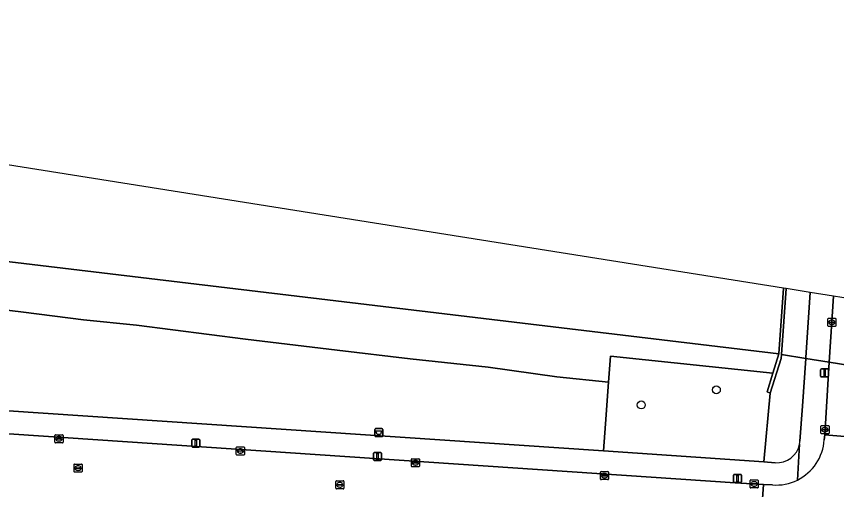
# Model space of a CAD drawing. Extents: x 161848 to 162726, y 385382 to 386521.
# Drawn here: x 162343.6 to 162445.2, y 385592.8 to 385651.4 of the extents above; entities that cross this region are included whole.
import ezdxf

# ---------------------------------------------------------------- set-up
doc = ezdxf.new("R2010")
doc.units = 0
for name, color, linetype in [('IMGEO_Afvalbak', 7, 'Continuous'), ('IMGEO_Boom', 7, 'Continuous'), ('IMGEO_Groenvoorziening', 7, 'Continuous'), ('IMGEO_Kolk', 7, 'Continuous'), ('IMGEO_Lichtmast', 7, 'Continuous'), ('IMGEO_Muur', 7, 'Continuous'), ('IMGEO_Rietland', 7, 'Continuous'), ('IMGEO_Rijbaan_lokaal_gesloten', 7, 'Continuous'), ('IMGEO_Rijbaan_lokaal_open', 7, 'Continuous'), ('IMGEO_Rioolput', 7, 'Continuous'), ('IMGEO_Voetpad_open', 7, 'Continuous'), ('IMGEO_Waterloop', 7, 'Continuous')]:
    doc.layers.add(name, color=color, linetype=linetype)

msp = doc.modelspace()

# ---------------------------------------------------------------- linework, layer by layer
at = {"layer": 'IMGEO_Afvalbak'}
for p, q in [((162387.98, 385599.44), (162387.98, 385600.24)), ((162387.98, 385600.24), (162387.98, 385599.44)), ((162388.08, 385600.34), (162388.87, 385600.34)), ((162388.87, 385600.34), (162388.08, 385600.34)), ((162388.97, 385600.24), (162388.97, 385599.44)), ((162388.97, 385599.44), (162388.97, 385600.24)), ((162388.87, 385599.34), (162388.08, 385599.34)), ((162388.08, 385599.34), (162388.87, 385599.34))]:
    msp.add_line(p, q, dxfattribs=at)
msp.add_lwpolyline([(162388.12, 385600.06), (162388.83, 385600.06), (162388.68, 385599.59), (162388.27, 385599.59), (162388.12, 385600.06)], dxfattribs=at)
for centre, start, end in [((162388.08, 385600.24), 90, 180), ((162388.08, 385600.24), 90, 180), ((162388.87, 385600.24), 0, 90), ((162388.87, 385600.24), 360, 90), ((162388.08, 385599.44), 180, 270), ((162388.08, 385599.44), 180, 270), ((162388.87, 385599.44), 270, 0), ((162388.87, 385599.44), 270, 0)]:
    msp.add_arc(centre, 0.1, start, end, dxfattribs=at)
at = {"layer": 'IMGEO_Boom'}
for centre in [(162430.31, 385605.14), (162421, 385603.27)]:
    msp.add_circle(centre, 0.489, dxfattribs=at)
at = {"layer": 'IMGEO_Groenvoorziening'}
for points in [[(162313.91, 385618.37), (162317.42, 385614.54), (162319.8, 385609.34), (162319.23, 385604.11), (162327.19, 385603.57), (162416.34, 385597.56), (162416.58, 385600.92), (162416.96, 385606.09), (162410.55, 385606.76), (162402.01, 385607.94), (162392.38, 385608.98), (162383.32, 385610.07), (162371.95, 385611.43), (162358.45, 385613.13), (162351.89, 385613.79), (162344.44, 385614.74), (162338.68, 385615.45), (162331.55, 385616.29), (162323.25, 385617.38)], [(162438.95, 385617.69), (162438.95, 385617.69), (162438.36, 385609.53), (162441.4, 385609.03), (162441.4, 385609.15), (162441.95, 385617.21), (162441.95, 385617.21)], [(162436.96, 385604.71), (162436.61, 385604.89), (162437.32, 385607.2), (162417.19, 385609.3), (162416.96, 385606.09), (162416.58, 385600.92), (162416.34, 385597.56), (162436.19, 385596.21)]]:
    msp.add_lwpolyline(points, close=True, dxfattribs=at)
for points in [[(162441, 385603.1), (162441.4, 385609.03), (162438.36, 385609.53), (162438.33, 385609.02), (162436.96, 385604.71), (162436.19, 385596.21), (162437.61, 385596.11)], [(162440.67, 385598.79), (162441, 385603.1)]]:
    msp.add_lwpolyline(points, dxfattribs=at)
for centre, radius, start, end in [((162437.8, 385598.98), 2.88, 266.1552, 348.3907), ((162437.78, 385598.99), 2.89, 348.3154, 356.0483)]:
    msp.add_arc(centre, radius, start, end, dxfattribs=at)
at = {"layer": 'IMGEO_Kolk'}
for p, q in [((162444.12, 385613.07), (162444.12, 385613.92)), ((162444.2, 385614), (162445.05, 385614)), ((162444.38, 385613.49), (162444.38, 385613.5)), ((162444.82, 385613.45), (162444.42, 385613.45)), ((162444.43, 385613.54), (162444.82, 385613.54)), ((162444.61, 385613.78), (162444.64, 385613.78)), ((162444.63, 385613.22), (162444.61, 385613.22)), ((162444.87, 385613.5), (162444.87, 385613.49)), ((162445.12, 385613.92), (162445.12, 385613.07)), ((162445.05, 385613), (162444.2, 385613)), ((162443.27, 385599.77), (162443.27, 385600.63)), ((162443.34, 385600.7), (162444.19, 385600.7)), ((162443.53, 385600.19), (162443.53, 385600.21)), ((162443.57, 385600.24), (162443.97, 385600.24)), ((162443.96, 385600.16), (162443.57, 385600.16)), ((162443.78, 385599.92), (162443.75, 385599.92)), ((162443.76, 385600.48), (162443.78, 385600.48)), ((162444.01, 385600.21), (162444.01, 385600.19)), ((162444.27, 385600.63), (162444.27, 385599.77)), ((162348.35, 385598.64), (162348.35, 385599.49)), ((162348.42, 385599.57), (162349.27, 385599.57)), ((162348.6, 385599.06), (162348.6, 385599.07)), ((162349.04, 385599.02), (162348.64, 385599.02)), ((162348.65, 385599.11), (162349.04, 385599.11)), ((162348.83, 385599.35), (162348.86, 385599.35)), ((162349.09, 385599.07), (162349.09, 385599.06)), ((162349.35, 385599.49), (162349.35, 385598.64)), ((162444.19, 385599.7), (162443.34, 385599.7)), ((162349.27, 385598.57), (162348.42, 385598.57)), ((162348.86, 385598.79), (162348.83, 385598.79)), ((162370.82, 385597.13), (162370.82, 385597.99)), ((162370.9, 385598.06), (162371.75, 385598.06)), ((162371.82, 385597.99), (162371.82, 385597.13)), ((162371.75, 385597.06), (162370.9, 385597.06)), ((162371.08, 385597.55), (162371.08, 385597.57)), ((162371.12, 385597.6), (162371.52, 385597.6)), ((162371.52, 385597.52), (162371.12, 385597.52)), ((162371.31, 385597.84), (162371.34, 385597.84)), ((162371.33, 385597.28), (162371.31, 385597.28)), ((162371.57, 385597.57), (162371.57, 385597.55)), ((162392.51, 385595.67), (162392.51, 385596.53)), ((162392.59, 385596.6), (162393.44, 385596.6)), ((162392.77, 385596.09), (162392.77, 385596.11)), ((162393.21, 385596.06), (162392.81, 385596.06)), ((162392.82, 385596.14), (162393.21, 385596.14)), ((162393, 385596.38), (162393.03, 385596.38)), ((162393.02, 385595.82), (162393, 385595.82)), ((162393.26, 385596.11), (162393.26, 385596.09)), ((162393.52, 385596.53), (162393.52, 385595.67)), ((162393.44, 385595.6), (162392.59, 385595.6)), ((162415.95, 385594.08), (162415.95, 385594.93)), ((162416.02, 385595.01), (162416.88, 385595.01)), ((162416.95, 385594.93), (162416.95, 385594.08)), ((162416.88, 385594.01), (162416.02, 385594.01)), ((162416.21, 385594.5), (162416.21, 385594.51)), ((162416.25, 385594.55), (162416.65, 385594.55)), ((162416.64, 385594.46), (162416.25, 385594.46)), ((162416.46, 385594.23), (162416.43, 385594.23)), ((162416.44, 385594.79), (162416.46, 385594.79)), ((162416.69, 385594.51), (162416.69, 385594.5)), ((162434.49, 385593.05), (162434.49, 385593.91)), ((162434.56, 385593.98), (162435.42, 385593.98)), ((162435.49, 385593.91), (162435.49, 385593.05)), ((162435.42, 385592.98), (162434.56, 385592.98)), ((162434.75, 385593.47), (162434.75, 385593.49)), ((162434.79, 385593.52), (162435.19, 385593.52)), ((162435.19, 385593.44), (162434.79, 385593.44)), ((162435, 385593.2), (162434.97, 385593.2)), ((162434.98, 385593.76), (162435, 385593.76)), ((162435.23, 385593.49), (162435.23, 385593.47))]:
    msp.add_line(p, q, dxfattribs=at)
for points in [[(162444.12, 385613.07), (162444.12, 385613.92)], [(162444.2, 385614), (162445.05, 385614)], [(162445.12, 385613.92), (162445.12, 385613.07)], [(162445.05, 385613), (162444.2, 385613)], [(162443.27, 385599.77), (162443.27, 385600.63)], [(162443.34, 385600.7), (162444.19, 385600.7)], [(162444.27, 385600.63), (162444.27, 385599.77)], [(162348.35, 385598.64), (162348.35, 385599.49)], [(162348.42, 385599.57), (162349.27, 385599.57)], [(162349.35, 385599.49), (162349.35, 385598.64)], [(162444.19, 385599.7), (162443.34, 385599.7)], [(162349.27, 385598.57), (162348.42, 385598.57)], [(162370.82, 385597.13), (162370.82, 385597.99)], [(162370.9, 385598.06), (162371.75, 385598.06)], [(162371.82, 385597.99), (162371.82, 385597.13)], [(162371.75, 385597.06), (162370.9, 385597.06)], [(162392.51, 385595.67), (162392.51, 385596.53)], [(162392.59, 385596.6), (162393.44, 385596.6)], [(162393.52, 385596.53), (162393.52, 385595.67)], [(162393.44, 385595.6), (162392.59, 385595.6)], [(162415.95, 385594.08), (162415.95, 385594.93)], [(162416.02, 385595.01), (162416.88, 385595.01)], [(162416.95, 385594.93), (162416.95, 385594.08)], [(162416.88, 385594.01), (162416.02, 385594.01)], [(162434.49, 385593.05), (162434.49, 385593.91)], [(162434.56, 385593.98), (162435.42, 385593.98)], [(162435.49, 385593.91), (162435.49, 385593.05)], [(162435.42, 385592.98), (162434.56, 385592.98)]]:
    msp.add_lwpolyline(points, dxfattribs=at)
for centre, radius, start, end in [((162444.2, 385613.92), 0.0765, 91.552, 178.448), ((162444.2, 385613.92), 0.0765, 91.552, 178.448), ((162444.42, 385613.5), 0.0403, 85.8775, 175.7526), ((162444.42, 385613.49), 0.0366, 178.938, 274.7102), ((162444.83, 385613.5), 0.0386, 1.7309, 96.639), ((162444.82, 385613.5), 0.043, 264.8664, 352.4533), ((162445.05, 385613.92), 0.0765, 1.552, 88.448), ((162445.05, 385613.92), 0.0765, 1.552, 88.448), ((162444.2, 385613.07), 0.0765, 181.552, 268.448), ((162444.2, 385613.07), 0.0765, 181.552, 268.448), ((162445.05, 385613.07), 0.0765, 271.552, 358.448), ((162445.05, 385613.07), 0.0765, 271.552, 358.448), ((162443.34, 385600.63), 0.0765, 91.552, 178.448), ((162443.34, 385600.63), 0.0765, 91.552, 178.448), ((162443.57, 385600.2), 0.0403, 85.8775, 175.7526), ((162443.56, 385600.19), 0.0366, 178.938, 274.7102), ((162443.97, 385600.2), 0.043, 264.8664, 352.4533), ((162443.97, 385600.21), 0.0386, 1.7309, 96.639), ((162444.19, 385600.63), 0.0765, 1.552, 88.448), ((162444.19, 385600.63), 0.0765, 1.552, 88.448), ((162348.42, 385599.49), 0.0765, 91.552, 178.448), ((162348.42, 385599.49), 0.0765, 91.552, 178.448), ((162348.64, 385599.07), 0.0403, 85.8775, 175.7526), ((162348.64, 385599.06), 0.0366, 178.938, 274.7102), ((162349.05, 385599.07), 0.0386, 1.7309, 96.639), ((162349.05, 385599.07), 0.043, 264.8664, 352.4533), ((162349.27, 385599.49), 0.0765, 1.552, 88.448), ((162349.27, 385599.49), 0.0765, 1.552, 88.448), ((162443.34, 385599.78), 0.0765, 181.552, 268.448), ((162443.34, 385599.78), 0.0765, 181.552, 268.448), ((162444.19, 385599.78), 0.0765, 271.552, 358.448), ((162444.19, 385599.78), 0.0765, 271.552, 358.448), ((162348.42, 385598.64), 0.0765, 181.552, 268.448), ((162348.42, 385598.64), 0.0765, 181.552, 268.448), ((162349.27, 385598.64), 0.0765, 271.552, 358.448), ((162349.27, 385598.64), 0.0765, 271.552, 358.448), ((162370.9, 385597.98), 0.0765, 91.552, 178.448), ((162370.9, 385597.98), 0.0765, 91.552, 178.448), ((162371.75, 385597.98), 0.0765, 1.552, 88.448), ((162371.75, 385597.98), 0.0765, 1.552, 88.448), ((162370.9, 385597.13), 0.0765, 181.552, 268.448), ((162370.9, 385597.13), 0.0765, 181.552, 268.448), ((162371.12, 385597.56), 0.0403, 85.8775, 175.7526), ((162371.12, 385597.55), 0.0366, 178.938, 274.7102), ((162371.53, 385597.56), 0.0386, 1.7309, 96.639), ((162371.52, 385597.56), 0.043, 264.8664, 352.4533), ((162371.75, 385597.13), 0.0765, 271.552, 358.448), ((162371.75, 385597.13), 0.0765, 271.552, 358.448), ((162392.59, 385596.52), 0.0765, 91.552, 178.448), ((162392.59, 385596.52), 0.0765, 91.552, 178.448), ((162392.81, 385596.1), 0.0403, 85.8775, 175.7526), ((162392.81, 385596.09), 0.0366, 178.938, 274.7102), ((162393.22, 385596.1), 0.0386, 1.7309, 96.639), ((162393.21, 385596.1), 0.043, 264.8664, 352.4533), ((162393.44, 385596.52), 0.0765, 1.552, 88.448), ((162393.44, 385596.52), 0.0765, 1.552, 88.448), ((162392.59, 385595.68), 0.0765, 181.552, 268.448), ((162392.59, 385595.68), 0.0765, 181.552, 268.448), ((162393.44, 385595.68), 0.0765, 271.552, 358.448), ((162393.44, 385595.68), 0.0765, 271.552, 358.448), ((162416.02, 385594.93), 0.0765, 91.552, 178.448), ((162416.02, 385594.93), 0.0765, 91.552, 178.448), ((162416.87, 385594.93), 0.0765, 1.552, 88.448), ((162416.87, 385594.93), 0.0765, 1.552, 88.448), ((162416.02, 385594.08), 0.0765, 181.552, 268.448), ((162416.02, 385594.08), 0.0765, 181.552, 268.448), ((162416.25, 385594.51), 0.0403, 85.8775, 175.7526), ((162416.24, 385594.5), 0.0366, 178.938, 274.7102), ((162416.65, 385594.51), 0.043, 264.8664, 352.4533), ((162416.65, 385594.51), 0.0386, 1.7309, 96.639), ((162416.87, 385594.08), 0.0765, 271.552, 358.448), ((162416.87, 385594.08), 0.0765, 271.552, 358.448), ((162434.57, 385593.9), 0.0765, 91.552, 178.448), ((162434.57, 385593.9), 0.0765, 91.552, 178.448), ((162435.41, 385593.9), 0.0765, 1.552, 88.448), ((162435.41, 385593.9), 0.0765, 1.552, 88.448), ((162434.57, 385593.06), 0.0765, 181.552, 268.448), ((162434.57, 385593.06), 0.0765, 181.552, 268.448), ((162434.79, 385593.48), 0.0403, 85.8775, 175.7526), ((162434.78, 385593.47), 0.0366, 178.938, 274.7102), ((162435.19, 385593.48), 0.0386, 1.7309, 96.639), ((162435.19, 385593.48), 0.043, 264.8664, 352.4533), ((162435.41, 385593.06), 0.0765, 271.552, 358.448), ((162435.41, 385593.06), 0.0765, 271.552, 358.448)]:
    msp.add_arc(centre, radius, start, end, dxfattribs=at)
for centre, major_axis, ratio, start_param, end_param in [((162444.61, 385613.5), (-0.387, 0.002), 0.722429, 4.712389, 7.853982), ((162444.63, 385613.5), (-0.39, 0.002), 0.717154, 1.570796, 4.712389), ((162443.75, 385600.2), (-0.387, 0.002), 0.722429, 4.712389, 7.853982), ((162443.78, 385600.2), (-0.39, 0.002), 0.717154, 1.570796, 4.712389), ((162348.83, 385599.07), (-0.387, 0.002), 0.722429, 4.712389, 7.853982), ((162348.86, 385599.07), (-0.39, 0.002), 0.717154, 1.570796, 4.712389), ((162371.31, 385597.56), (-0.387, 0.002), 0.722429, 4.712389, 7.853982), ((162371.33, 385597.56), (-0.39, 0.002), 0.717154, 1.570796, 4.712389), ((162393, 385596.1), (-0.387, 0.002), 0.722429, 4.712389, 7.853982), ((162393.03, 385596.1), (-0.39, 0.002), 0.717154, 1.570796, 4.712389), ((162416.44, 385594.51), (-0.387, 0.002), 0.722429, 4.712389, 7.853982), ((162416.46, 385594.51), (-0.39, 0.002), 0.717154, 1.570796, 4.712389), ((162434.98, 385593.48), (-0.387, 0.002), 0.722429, 4.712389, 7.853982), ((162435, 385593.48), (-0.39, 0.002), 0.717154, 1.570796, 4.712389)]:
    msp.add_ellipse(centre, major_axis=major_axis, ratio=ratio, start_param=start_param, end_param=end_param, dxfattribs=at)
at = {"layer": 'IMGEO_Lichtmast'}
for p, q in [((162443.23, 385606.83), (162443.23, 385607.63)), ((162443.23, 385607.63), (162443.23, 385606.83)), ((162443.33, 385607.73), (162444.12, 385607.73)), ((162444.12, 385607.73), (162443.33, 385607.73)), ((162444.22, 385607.63), (162444.22, 385606.83)), ((162444.22, 385606.83), (162444.22, 385607.63)), ((162444.12, 385606.73), (162443.33, 385606.73)), ((162443.33, 385606.73), (162444.12, 385606.73)), ((162365.3, 385598.13), (162365.3, 385598.93)), ((162365.3, 385598.93), (162365.3, 385598.13)), ((162365.4, 385599.03), (162366.18, 385599.03)), ((162366.18, 385599.03), (162365.4, 385599.03)), ((162366.28, 385598.93), (162366.28, 385598.13)), ((162366.28, 385598.13), (162366.28, 385598.93)), ((162366.18, 385598.03), (162365.4, 385598.03)), ((162365.4, 385598.03), (162366.18, 385598.03)), ((162387.82, 385596.48), (162387.82, 385597.28)), ((162387.82, 385597.28), (162387.82, 385596.48)), ((162387.92, 385597.38), (162388.71, 385597.38)), ((162388.71, 385597.38), (162387.92, 385597.38)), ((162388.81, 385597.28), (162388.81, 385596.48)), ((162388.81, 385596.48), (162388.81, 385597.28)), ((162388.71, 385596.38), (162387.92, 385596.38)), ((162387.92, 385596.38), (162388.71, 385596.38)), ((162432.44, 385593.76), (162432.44, 385594.56)), ((162432.44, 385594.56), (162432.44, 385593.76)), ((162432.54, 385594.66), (162433.33, 385594.66)), ((162433.33, 385594.66), (162432.54, 385594.66)), ((162433.43, 385594.56), (162433.43, 385593.76)), ((162433.43, 385593.76), (162433.43, 385594.56)), ((162433.33, 385593.66), (162432.54, 385593.66)), ((162432.54, 385593.66), (162433.33, 385593.66))]:
    msp.add_line(p, q, dxfattribs=at)
for points in [[(162443.65, 385607.61), (162443.8, 385607.61), (162443.8, 385606.86), (162443.65, 385606.86), (162443.65, 385607.61)], [(162365.71, 385598.9), (162365.87, 385598.9), (162365.87, 385598.15), (162365.71, 385598.15), (162365.71, 385598.9)], [(162388.24, 385597.26), (162388.39, 385597.26), (162388.39, 385596.51), (162388.24, 385596.51), (162388.24, 385597.26)], [(162432.86, 385594.54), (162433.01, 385594.54), (162433.01, 385593.79), (162432.86, 385593.79), (162432.86, 385594.54)]]:
    msp.add_lwpolyline(points, dxfattribs=at)
for centre, start, end in [((162443.33, 385607.63), 90, 180), ((162443.33, 385607.63), 90, 180), ((162444.12, 385607.63), 0, 90), ((162444.12, 385607.63), 360, 90), ((162443.33, 385606.83), 180, 270), ((162443.33, 385606.83), 180, 270), ((162444.12, 385606.83), 270, 0), ((162444.12, 385606.83), 270, 0), ((162365.4, 385598.93), 90, 180), ((162365.4, 385598.93), 90, 180), ((162366.18, 385598.93), 0, 90), ((162366.18, 385598.93), 360, 90), ((162365.4, 385598.13), 180, 270), ((162365.4, 385598.13), 180, 270), ((162366.18, 385598.13), 270, 0), ((162366.18, 385598.13), 270, 0), ((162387.92, 385597.28), 90, 180), ((162387.92, 385597.28), 90, 180), ((162388.71, 385597.28), 0, 90), ((162388.71, 385597.28), 360, 90), ((162387.92, 385596.48), 180, 270), ((162387.92, 385596.48), 180, 270), ((162388.71, 385596.48), 270, 0), ((162388.71, 385596.48), 270, 0), ((162432.54, 385594.56), 90, 180), ((162432.54, 385594.56), 90, 180), ((162433.33, 385594.56), 0, 90), ((162433.33, 385594.56), 360, 90), ((162432.54, 385593.76), 180, 270), ((162432.54, 385593.76), 180, 270), ((162433.33, 385593.76), 270, 0), ((162433.33, 385593.76), 270, 0)]:
    msp.add_arc(centre, 0.1, start, end, dxfattribs=at)
at = {"layer": 'IMGEO_Muur'}
msp.add_lwpolyline([(162438.64, 385617.74), (162438.64, 385617.74), (162438.06, 385609.58), (162437.32, 385607.2), (162436.61, 385604.89), (162436.96, 385604.71), (162438.33, 385609.02), (162438.36, 385609.53), (162438.95, 385617.69), (162438.95, 385617.69)], close=True, dxfattribs=at)
at = {"layer": 'IMGEO_Rietland'}
msp.add_lwpolyline([(162338.68, 385615.45), (162344.44, 385614.74), (162351.89, 385613.79), (162358.45, 385613.13), (162371.95, 385611.43), (162383.32, 385610.07), (162392.38, 385608.98), (162402.01, 385607.94), (162410.55, 385606.76), (162416.96, 385606.09), (162417.19, 385609.3), (162437.32, 385607.2), (162438.06, 385609.58), (162327.19, 385622.86)], dxfattribs=at)
at = {"layer": 'IMGEO_Rijbaan_lokaal_gesloten'}
msp.add_lwpolyline([(162452.79, 385615.49), (162451.01, 385615.77), (162444.84, 385616.75), (162444.84, 385616.75), (162444.3, 385608.56), (162452.21, 385607.27), (162452.79, 385615.49), (162452.79, 385615.49)], dxfattribs=at)
msp.add_lwpolyline([(162452.21, 385607.27), (162444.3, 385608.56), (162443.91, 385602.31), (162443.73, 385599.56), (162451.64, 385598.89), (162451.79, 385601.36)], close=True, dxfattribs=at)
at = {"layer": 'IMGEO_Rijbaan_lokaal_open'}
for points in [[(162392.52, 385589.12), (162412.58, 385587.76), (162415.01, 385587.59), (162431.51, 385586.58), (162435.65, 385586.3), (162436.13, 385593.4), (162432.65, 385593.62), (162250.14, 385605.92)], [(162451.64, 385598.89), (162443.73, 385599.56), (162443.68, 385598.94)], [(162437.25, 385593.36), (162436.13, 385593.4), (162435.65, 385586.3), (162436.58, 385586.26)]]:
    msp.add_lwpolyline(points, dxfattribs=at)
for centre, radius, start, end in [((162437.71, 385599.33), 5.98, 296.1904, 356.3182), ((162437.71, 385599.34), 6, 265.6128, 296.1171)]:
    msp.add_arc(centre, radius, start, end, dxfattribs=at)
at = {"layer": 'IMGEO_Rioolput'}
for p, q in [((162350.71, 385595.02), (162350.71, 385595.87)), ((162350.78, 385595.94), (162351.63, 385595.94)), ((162351.71, 385595.87), (162351.71, 385595.02)), ((162351.63, 385594.94), (162350.78, 385594.94)), ((162350.96, 385595.44), (162350.96, 385595.45)), ((162351.4, 385595.4), (162351, 385595.4)), ((162351.01, 385595.49), (162351.4, 385595.49)), ((162351.19, 385595.72), (162351.22, 385595.72)), ((162351.22, 385595.16), (162351.19, 385595.16)), ((162351.45, 385595.45), (162351.45, 385595.44)), ((162383.15, 385592.94), (162383.15, 385593.79)), ((162383.22, 385593.87), (162384.08, 385593.87)), ((162384.15, 385593.79), (162384.15, 385592.94)), ((162384.08, 385592.87), (162383.22, 385592.87)), ((162383.41, 385593.36), (162383.41, 385593.37)), ((162383.45, 385593.41), (162383.85, 385593.41)), ((162383.85, 385593.32), (162383.45, 385593.32)), ((162383.66, 385593.09), (162383.63, 385593.09)), ((162383.64, 385593.65), (162383.66, 385593.65)), ((162383.89, 385593.37), (162383.89, 385593.36))]:
    msp.add_line(p, q, dxfattribs=at)
for points in [[(162350.71, 385595.02), (162350.71, 385595.87)], [(162350.78, 385595.94), (162351.63, 385595.94)], [(162351.71, 385595.87), (162351.71, 385595.02)], [(162351.63, 385594.94), (162350.78, 385594.94)], [(162383.15, 385592.94), (162383.15, 385593.79)], [(162383.22, 385593.87), (162384.08, 385593.87)], [(162384.15, 385593.79), (162384.15, 385592.94)], [(162384.08, 385592.87), (162383.22, 385592.87)]]:
    msp.add_lwpolyline(points, dxfattribs=at)
for centre, radius, start, end in [((162350.78, 385595.87), 0.0765, 91.552, 178.448), ((162350.78, 385595.87), 0.0765, 91.552, 178.448), ((162351.63, 385595.87), 0.0765, 1.552, 88.448), ((162351.63, 385595.87), 0.0765, 1.552, 88.448), ((162350.78, 385595.02), 0.0765, 181.552, 268.448), ((162350.78, 385595.02), 0.0765, 181.552, 268.448), ((162351, 385595.45), 0.0403, 85.8775, 175.7526), ((162351, 385595.44), 0.0366, 178.938, 274.7102), ((162351.41, 385595.45), 0.0386, 1.7309, 96.639), ((162351.41, 385595.44), 0.043, 264.8664, 352.4533), ((162351.63, 385595.02), 0.0765, 271.552, 358.448), ((162351.63, 385595.02), 0.0765, 271.552, 358.448), ((162383.23, 385593.79), 0.0765, 91.552, 178.448), ((162383.23, 385593.79), 0.0765, 91.552, 178.448), ((162384.07, 385593.79), 0.0765, 1.552, 88.448), ((162384.07, 385593.79), 0.0765, 1.552, 88.448), ((162383.23, 385592.94), 0.0765, 181.552, 268.448), ((162383.23, 385592.94), 0.0765, 181.552, 268.448), ((162383.45, 385593.37), 0.0403, 85.8775, 175.7526), ((162383.44, 385593.36), 0.0366, 178.938, 274.7102), ((162383.85, 385593.37), 0.0386, 1.7309, 96.639), ((162383.85, 385593.37), 0.043, 264.8664, 352.4533), ((162384.07, 385592.94), 0.0765, 271.552, 358.448), ((162384.07, 385592.94), 0.0765, 271.552, 358.448)]:
    msp.add_arc(centre, radius, start, end, dxfattribs=at)
for centre, major_axis, ratio, start_param, end_param in [((162351.19, 385595.44), (-0.387, 0.002), 0.722429, 4.712389, 7.853982), ((162351.22, 385595.44), (-0.39, 0.002), 0.717154, 1.570796, 4.712389), ((162383.64, 385593.37), (-0.387, 0.002), 0.722429, 4.712389, 7.853982), ((162383.66, 385593.37), (-0.39, 0.002), 0.717154, 1.570796, 4.712389)]:
    msp.add_ellipse(centre, major_axis=major_axis, ratio=ratio, start_param=start_param, end_param=end_param, dxfattribs=at)
at = {"layer": 'IMGEO_Voetpad_open'}
msp.add_lwpolyline([(162444.84, 385616.75), (162441.95, 385617.21), (162441.95, 385617.21), (162441.4, 385609.15), (162441.4, 385609.03), (162444.3, 385608.56), (162444.84, 385616.75)], close=True, dxfattribs=at)
for points in [[(162416.34, 385597.56), (162327.19, 385603.57), (162319.23, 385604.11), (162276.44, 385606.99), (162272.52, 385607.26), (162238.6, 385609.54), (162225.67, 385610.46), (162225.23, 385604.48), (162224.18, 385588.39)], [(162443.91, 385602.31), (162444.3, 385608.56), (162441.4, 385609.03), (162441, 385603.1), (162440.67, 385598.79)], [(162234.38, 385607.02), (162241.59, 385606.52), (162250.14, 385605.92), (162432.65, 385593.62), (162436.13, 385593.4), (162437.25, 385593.36)], [(162443.68, 385598.94), (162443.73, 385599.56), (162443.91, 385602.31)], [(162440.35, 385593.96), (162440.61, 385598.41)], [(162440.61, 385598.41), (162440.35, 385593.96)], [(162437.61, 385596.11), (162436.19, 385596.21), (162416.34, 385597.56)]]:
    msp.add_lwpolyline(points, dxfattribs=at)
for centre, radius, start, end in [((162437.71, 385599.33), 5.98, 296.1904, 356.3182), ((162437.8, 385598.98), 2.88, 266.1552, 348.3907), ((162437.78, 385598.99), 2.89, 348.3154, 356.0483), ((162437.71, 385599.34), 6, 265.6128, 296.1171)]:
    msp.add_arc(centre, radius, start, end, dxfattribs=at)
at = {"layer": 'IMGEO_Waterloop'}
for points in [[(162438.64, 385617.74), (162235.59, 385649.97), (162226.61, 385651.4)], [(162213.59, 385636.74), (162272.52, 385629.5), (162300.36, 385626.08), (162327.19, 385622.86), (162438.06, 385609.58), (162438.64, 385617.74), (162438.64, 385617.74)]]:
    msp.add_lwpolyline(points, dxfattribs=at)

doc.saveas('drawing.dxf')
